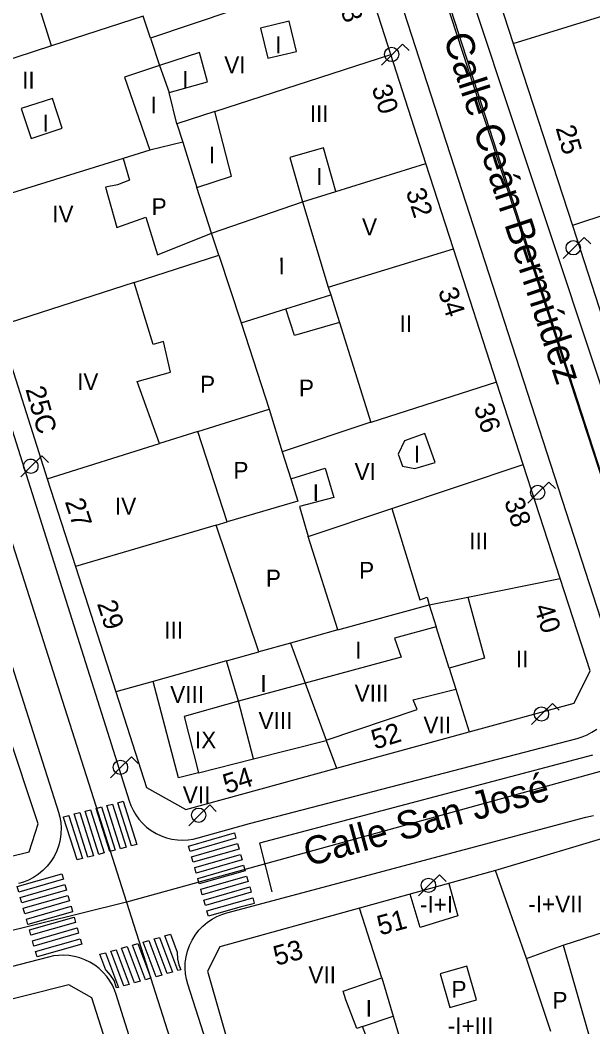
# Model space of a CAD drawing. Extents: x 282771 to 285132, y 4823109 to 4825496.
# Drawn here: x 284816.8 to 284867.8, y 4823569.9 to 4823659.6 of the extents above; entities that cross this region are included whole.
import ezdxf

# ---------------------------------------------------------------- set-up
doc = ezdxf.new("R2010")
doc.units = 0
for name, color, linetype in [('ACERA-BORDILLO', 7, 'Continuous'), ('CALLE-EJE', 7, 'Continuous'), ('CALLE-TEXTO', 7, 'Continuous'), ('EDIFICIO', 7, 'Continuous'), ('FAROLA', 7, 'Continuous'), ('INTERIOR-EDIFICIO', 7, 'Continuous'), ('MEDIANERA', 7, 'Continuous'), ('NUM-PORTAL', 7, 'Continuous'), ('PASO-PEATONES', 7, 'Continuous'), ('SENAL-VIARIA', 7, 'Continuous'), ('TXT-ALTURA-EDIFICIO', 7, 'Continuous')]:
    doc.layers.add(name, color=color, linetype=linetype)

msp = doc.modelspace()

# ---------------------------------------------------------------- linework, layer by layer
at = {"layer": 'ACERA-BORDILLO'}
for points in [[(284869.874, 4823601.969), (284826.558, 4823735.732)], [(284785.019, 4823721.454), (284826.485, 4823590.068), (284826.637, 4823589.652), (284826.832, 4823589.239), (284827.071, 4823588.834), (284827.354, 4823588.444), (284827.68, 4823588.076), (284828.046, 4823587.738), (284828.448, 4823587.434), (284828.881, 4823587.172), (284829.339, 4823586.954), (284829.813, 4823586.785), (284830.298, 4823586.666), (284830.784, 4823586.595), (284831.265, 4823586.573), (284831.735, 4823586.597), (284832.187, 4823586.661), (284832.618, 4823586.763), (284837.194, 4823588.062), (284866.361, 4823595.619), (284866.803, 4823595.755), (284867.245, 4823595.939), (284867.68, 4823596.172), (284868.101, 4823596.455)], [(284779.013, 4823718.49), (284820.197, 4823589.07), (284820.317, 4823588.622), (284820.397, 4823588.147), (284820.432, 4823587.652), (284820.416, 4823587.142), (284820.346, 4823586.626), (284820.22, 4823586.11), (284820.037, 4823585.605), (284819.801, 4823585.12), (284819.513, 4823584.664), (284819.18, 4823584.243), (284818.808, 4823583.865), (284818.405, 4823583.533), (284817.98, 4823583.251), (284817.541, 4823583.02), (284817.096, 4823582.838), (284816.651, 4823582.704)], [(284915.223, 4823609.295), (284891.074, 4823602.423), (284885.184, 4823600.743), (284882.229, 4823600.064), (284881.809, 4823599.987), (284881.372, 4823599.944), (284880.921, 4823599.941), (284880.461, 4823599.98), (284879.999, 4823600.063), (284879.54, 4823600.19), (284879.092, 4823600.363), (284878.66, 4823600.579), (284878.252, 4823600.835), (284877.871, 4823601.128), (284877.524, 4823601.454), (284877.213, 4823601.805), (284876.941, 4823602.178), (284876.709, 4823602.565), (284876.518, 4823602.961), (284876.366, 4823603.36), (284848.505, 4823687.136)], [(284851.403, 4823512.132), (284831.708, 4823573.746), (284831.588, 4823574.191), (284831.508, 4823574.662), (284831.472, 4823575.153), (284831.486, 4823575.659), (284831.553, 4823576.172), (284831.675, 4823576.683), (284831.853, 4823577.185), (284832.084, 4823577.667), (284832.365, 4823578.122), (284832.691, 4823578.542), (284833.056, 4823578.921), (284833.452, 4823579.254), (284833.87, 4823579.539), (284834.303, 4823579.774), (284834.742, 4823579.96), (284835.182, 4823580.1), (284867.136, 4823588.627), (284867.821, 4823588.778)], [(284835.874, 4823539.321), (284825.341, 4823572.824), (284825.192, 4823573.235), (284825.001, 4823573.644), (284824.767, 4823574.044), (284824.49, 4823574.43), (284824.171, 4823574.795), (284823.813, 4823575.131), (284823.42, 4823575.433), (284822.996, 4823575.697), (284822.549, 4823575.916), (284822.084, 4823576.09), (284821.609, 4823576.215), (284821.131, 4823576.293), (284820.657, 4823576.323), (284820.193, 4823576.31), (284819.745, 4823576.255), (284819.317, 4823576.164), (284765.164, 4823562.131)]]:
    msp.add_lwpolyline(points, dxfattribs=at)
at = {"layer": 'CALLE-EJE'}
for points in [[(284778.906, 4823729.732), (284826.244, 4823581.042)], [(284876.384, 4823594.883), (284843.535, 4823695.393)], [(284876.384, 4823594.883), (284826.244, 4823581.042)], [(284826.244, 4823581.042), (284760.102, 4823564.626), (284748.814, 4823565.511)], [(284826.244, 4823581.042), (284842.114, 4823531.212)]]:
    msp.add_lwpolyline(points, dxfattribs=at)
at = {"layer": 'EDIFICIO'}
for points in [[(284852.175, 4823683.583), (284860.665, 4823657.503), (284865.935, 4823641.303), (284869.685, 4823629.763), (284871.535, 4823624.083), (284875.185, 4823612.843), (284877.904, 4823604.463), (284881.744, 4823602.253), (284891.074, 4823604.633), (284903.455, 4823608.013), (284914.485, 4823611.043), (284916.265, 4823614.113), (284912.955, 4823624.673), (284910.425, 4823632.763), (284906.925, 4823643.964), (284900.935, 4823663.124)], [(284814.855, 4823632.342), (284819.204, 4823618.742), (284821.714, 4823610.942), (284825.304, 4823599.762), (284828.044, 4823591.272), (284831.544, 4823589.312), (284844.934, 4823592.972), (284856.754, 4823596.203), (284866.104, 4823598.763), (284867.534, 4823601.653), (284864.854, 4823609.863), (284861.555, 4823620.013), (284859.185, 4823627.363), (284855.355, 4823639.223), (284852.905, 4823646.823), (284849.785, 4823656.513), (284847.275, 4823664.303)], [(284801.624, 4823581.612), (284817.574, 4823585.542), (284818.404, 4823588.032), (284815.614, 4823596.422)], [(284882.324, 4823556.622), (284877.394, 4823572.052), (284874.764, 4823580.333), (284873.254, 4823585.083), (284870.004, 4823587.143), (284859.294, 4823583.932), (284859.104, 4823583.872), (284846.984, 4823580.512), (284834.554, 4823577.062), (284833.454, 4823574.892), (284835.714, 4823567.002)], [(284825.184, 4823566.192), (284823.174, 4823572.532), (284821.114, 4823573.692), (284809.314, 4823570.722), (284798.444, 4823567.992)]]:
    msp.add_lwpolyline(points, dxfattribs=at)
at = {"layer": 'FAROLA'}
for p, q in [((284850.832, 4823657.458), (284849.892, 4823656.528)), ((284851.422, 4823656.868), (284850.832, 4823657.458)), ((284849.892, 4823656.528), (284848.962, 4823655.588)), ((284866.995, 4823640.242), (284866.055, 4823639.312)), ((284867.585, 4823639.652), (284866.995, 4823640.242)), ((284866.055, 4823639.312), (284865.125, 4823638.372)), ((284818.714, 4823620.792), (284817.774, 4823619.862)), ((284819.304, 4823620.202), (284818.714, 4823620.792)), ((284817.774, 4823619.862), (284816.844, 4823618.922)), ((284863.833, 4823618.457), (284862.893, 4823617.527)), ((284864.423, 4823617.867), (284863.833, 4823618.457)), ((284862.893, 4823617.527), (284861.963, 4823616.587)), ((284864.164, 4823598.735), (284863.224, 4823597.805)), ((284864.754, 4823598.145), (284864.164, 4823598.735)), ((284863.224, 4823597.805), (284862.294, 4823596.865)), ((284826.693, 4823593.985), (284825.753, 4823593.055)), ((284827.283, 4823593.395), (284826.693, 4823593.985)), ((284825.753, 4823593.055), (284824.823, 4823592.115)), ((284833.657, 4823589.721), (284832.717, 4823588.791)), ((284834.247, 4823589.131), (284833.657, 4823589.721)), ((284832.717, 4823588.791), (284831.787, 4823587.851)), ((284854.111, 4823583.481), (284853.171, 4823582.551)), ((284854.701, 4823582.891), (284854.111, 4823583.481)), ((284853.171, 4823582.551), (284852.241, 4823581.611))]:
    msp.add_line(p, q, dxfattribs=at)
for centre in [(284849.852, 4823656.528), (284866.015, 4823639.312), (284862.853, 4823617.527), (284863.184, 4823597.805), (284825.713, 4823593.055), (284832.677, 4823588.791), (284853.131, 4823582.551)]:
    msp.add_circle(centre, 0.638, dxfattribs=at)
msp.add_ellipse((284817.734, 4823619.862), major_axis=(0.36, 0.526), ratio=0.999978, dxfattribs=at)
at = {"layer": 'INTERIOR-EDIFICIO'}
msp.add_line((284840.785, 4823647.363), (284841.925, 4823643.413), dxfattribs=at)
for points in [[(284818.982, 4823691.973), (284820.895, 4823685.353), (284822.785, 4823685.893), (284823.745, 4823682.625), (284825.086, 4823683.079), (284826.916, 4823683.7), (284830.005, 4823674.223), (284828.155, 4823673.623), (284827.265, 4823673.303), (284829.525, 4823666.633), (284833.234, 4823667.856), (284835.703, 4823660.439), (284828.375, 4823657.993), (284827.735, 4823659.943), (284819.574, 4823657.296), (284817.215, 4823664.853), (284805.285, 4823703.223)], [(284838.185, 4823658.873), (284838.835, 4823656.193), (284841.385, 4823656.803), (284840.745, 4823659.483), (284838.185, 4823658.873)], [(284833.815, 4823640.603), (284832.524, 4823644.692), (284835.605, 4823645.683), (284834.112, 4823651.451), (284830.745, 4823650.363), (284830.055, 4823653.143), (284833.475, 4823654.083), (284832.745, 4823656.713), (284829.195, 4823655.533), (284826.075, 4823654.513), (284828.315, 4823648.003), (284825.942, 4823647.267), (284826.515, 4823645.323), (284825.465, 4823644.933), (284824.395, 4823644.703), (284825.385, 4823641.123), (284827.965, 4823642.053), (284829.025, 4823638.693), (284833.815, 4823640.603)], [(284820.525, 4823649.953), (284819.655, 4823652.613), (284816.885, 4823651.703), (284817.765, 4823649.043), (284820.525, 4823649.953)], [(284841.925, 4823643.413), (284844.897, 4823644.336), (284843.775, 4823648.223), (284840.785, 4823647.363)], [(284841.925, 4823643.413), (284844.215, 4823635.803), (284844.425, 4823635.133), (284845.215, 4823632.663), (284847.985, 4823623.763), (284847.925, 4823623.743), (284840.114, 4823621.133), (284840.873, 4823618.729), (284843.944, 4823619.683), (284844.714, 4823617.093), (284841.64, 4823616.268), (284842.424, 4823613.603), (284849.864, 4823616.095), (284852.374, 4823607.963), (284853.014, 4823608.213), (284853.204, 4823607.523), (284856.624, 4823608.203), (284858.104, 4823602.783), (284854.971, 4823601.89), (284853.816, 4823605.573), (284850.094, 4823604.553), (284850.694, 4823602.853), (284842.164, 4823600.542), (284836.234, 4823598.942), (284835.154, 4823602.524), (284838.034, 4823603.332), (284834.233, 4823614.626), (284835.214, 4823614.915), (284832.595, 4823622.951), (284829.179, 4823621.877), (284827.195, 4823627.403), (284830.155, 4823628.233), (284829.535, 4823630.963), (284828.615, 4823630.713), (284826.925, 4823636.233), (284834.465, 4823638.663), (284833.815, 4823640.603)], [(284833.815, 4823640.603), (284841.925, 4823643.413)], [(284851.005, 4823622.113), (284850.445, 4823620.943), (284850.805, 4823619.863), (284851.925, 4823619.663), (284853.725, 4823620.203), (284852.815, 4823622.783), (284851.005, 4823622.113)], [(284854.938, 4823582.717), (284855.742, 4823579.834), (284852.384, 4823578.802), (284851.506, 4823581.766)], [(284864.032, 4823569.539), (284861.844, 4823576.022), (284865.114, 4823577.222), (284867.494, 4823568.912)], [(284854.164, 4823574.672), (284855.034, 4823571.662), (284857.404, 4823572.342), (284856.544, 4823575.352), (284854.164, 4823574.672)], [(284849.624, 4823563.792), (284847.244, 4823569.972), (284846.754, 4823569.812), (284845.764, 4823572.362), (284845.534, 4823573.122), (284848.984, 4823574.302), (284849.984, 4823570.892), (284851.414, 4823566.082)]]:
    msp.add_lwpolyline(points, dxfattribs=at)
at = {"layer": 'MEDIANERA'}
for p, q in [((284819.574, 4823657.296), (284808.155, 4823653.593)), ((284834.112, 4823651.451), (284849.785, 4823656.513)), ((284830.745, 4823650.363), (284831.255, 4823648.713)), ((284831.255, 4823648.713), (284828.315, 4823648.003)), ((284831.255, 4823648.713), (284832.524, 4823644.692)), ((284825.942, 4823647.267), (284811.515, 4823642.793)), ((284844.897, 4823644.336), (284852.905, 4823646.823)), ((284844.215, 4823635.803), (284855.355, 4823639.223)), ((284834.465, 4823638.663), (284836.445, 4823632.633)), ((284826.925, 4823636.233), (284814.855, 4823632.342)), ((284840.426, 4823633.88), (284844.425, 4823635.133)), ((284836.445, 4823632.633), (284840.426, 4823633.88)), ((284836.445, 4823632.633), (284838.965, 4823624.953)), ((284859.185, 4823627.363), (284847.985, 4823623.763)), ((284832.595, 4823622.951), (284838.965, 4823624.953)), ((284838.965, 4823624.953), (284840.114, 4823621.133)), ((284819.204, 4823618.742), (284829.179, 4823621.877)), ((284849.864, 4823616.095), (284861.555, 4823620.013)), ((284834.233, 4823614.626), (284821.714, 4823610.942)), ((284845.064, 4823605.302), (284842.424, 4823613.603)), ((284856.624, 4823608.203), (284864.854, 4823609.863)), ((284845.064, 4823605.302), (284840.854, 4823604.122)), ((284840.854, 4823604.122), (284838.034, 4823603.332)), ((284835.154, 4823602.524), (284828.631, 4823600.695)), ((284854.971, 4823601.89), (284855.558, 4823600.017)), ((284828.631, 4823600.695), (284825.304, 4823599.762)), ((284855.558, 4823600.017), (284856.754, 4823596.203)), ((284832.664, 4823592.572), (284837.564, 4823593.812)), ((284861.844, 4823576.022), (284859.104, 4823583.872)), ((284848.984, 4823574.302), (284846.984, 4823580.512)), ((284865.114, 4823577.222), (284874.764, 4823580.333)), ((284847.243, 4823569.976), (284849.984, 4823570.892))]:
    msp.add_line(p, q, dxfattribs=at)
for points in [[(284860.665, 4823657.503), (284872.285, 4823661.103), (284879.615, 4823663.573)], [(284828.375, 4823657.993), (284829.195, 4823655.533), (284830.055, 4823653.143)], [(284877.505, 4823645.143), (284872.495, 4823643.473), (284865.935, 4823641.303)], [(284845.215, 4823632.663), (284841.195, 4823631.503), (284840.426, 4823633.88)], [(284840.873, 4823618.729), (284841.494, 4823616.763), (284835.214, 4823614.915)], [(284845.064, 4823605.302), (284853.204, 4823607.523), (284853.816, 4823605.573)], [(284840.854, 4823604.122), (284842.164, 4823600.542), (284844.023, 4823595.462), (284852.134, 4823598.192), (284851.774, 4823599.063), (284855.558, 4823600.017)], [(284832.664, 4823592.572), (284830.884, 4823592.132), (284828.631, 4823600.695)], [(284837.564, 4823593.812), (284836.234, 4823598.942), (284831.384, 4823597.592), (284832.664, 4823592.572)], [(284837.564, 4823593.812), (284844.03, 4823595.444), (284844.934, 4823592.972)]]:
    msp.add_lwpolyline(points, dxfattribs=at)
at = {"layer": 'PASO-PEATONES'}
for points in [[(284823.542, 4823589.401), (284824.027, 4823589.526), (284825.246, 4823585.681), (284824.761, 4823585.556)], [(284824.512, 4823589.652), (284824.996, 4823589.777), (284826.216, 4823585.931), (284825.731, 4823585.806)], [(284825.481, 4823589.902), (284825.966, 4823590.027), (284827.186, 4823586.181), (284826.701, 4823586.056)], [(284820.636, 4823588.651), (284821.119, 4823588.776), (284821.126, 4823588.749), (284822.337, 4823584.93), (284821.852, 4823584.805), (284820.65, 4823588.597)], [(284821.603, 4823588.9), (284822.086, 4823589.026), (284823.307, 4823585.18), (284822.822, 4823585.055)], [(284822.572, 4823589.151), (284823.055, 4823589.276), (284824.277, 4823585.431), (284823.792, 4823585.305)], [(284831.778, 4823586.046), (284835.861, 4823587.219), (284835.997, 4823586.738), (284831.913, 4823585.565)], [(284832.049, 4823585.084), (284836.133, 4823586.257), (284836.269, 4823585.775), (284832.185, 4823584.603)], [(284832.321, 4823584.122), (284836.404, 4823585.294), (284836.54, 4823584.813), (284832.456, 4823583.64)], [(284832.592, 4823583.159), (284836.676, 4823584.332), (284836.734, 4823584.124), (284836.812, 4823583.851), (284832.728, 4823582.678), (284832.639, 4823582.994)], [(284816.523, 4823582.428), (284820.501, 4823583.57), (284820.636, 4823583.089), (284816.659, 4823581.947)], [(284832.864, 4823582.197), (284836.947, 4823583.369), (284837.083, 4823582.888), (284833, 4823581.715)], [(284816.795, 4823581.465), (284820.772, 4823582.607), (284820.908, 4823582.126), (284816.931, 4823580.984)], [(284833.135, 4823581.234), (284837.219, 4823582.407), (284837.355, 4823581.926), (284833.271, 4823580.753)], [(284817.067, 4823580.503), (284821.044, 4823581.645), (284821.179, 4823581.164), (284817.202, 4823580.022)], [(284833.407, 4823580.272), (284837.491, 4823581.444), (284837.626, 4823580.963), (284837.633, 4823580.939), (284836.351, 4823580.597), (284833.543, 4823579.791), (284833.525, 4823579.854)], [(284817.338, 4823579.54), (284821.315, 4823580.682), (284821.451, 4823580.201), (284817.474, 4823579.059)], [(284817.61, 4823578.578), (284821.587, 4823579.72), (284821.722, 4823579.239), (284817.745, 4823578.097)], [(284817.881, 4823577.616), (284821.858, 4823578.758), (284821.994, 4823578.276), (284818.017, 4823577.134)], [(284818.153, 4823576.653), (284822.13, 4823577.795), (284822.266, 4823577.314), (284818.288, 4823576.172)], [(284828.713, 4823577.774), (284829.195, 4823577.912), (284830.353, 4823574.825), (284829.87, 4823574.688)], [(284829.678, 4823578.049), (284830.161, 4823578.186), (284830.758, 4823576.594), (284830.753, 4823576.558), (284830.785, 4823576.005), (284830.902, 4823575.462), (284831.081, 4823575.032), (284830.835, 4823574.962)], [(284825.817, 4823576.951), (284826.3, 4823577.089), (284827.457, 4823574.002), (284826.975, 4823573.865)], [(284826.783, 4823577.226), (284827.265, 4823577.363), (284828.264, 4823574.698), (284828.422, 4823574.278), (284828.401, 4823574.27), (284827.94, 4823574.139)], [(284827.748, 4823577.5), (284828.23, 4823577.637), (284829.388, 4823574.551), (284828.905, 4823574.414)], [(284823.887, 4823576.403), (284824.37, 4823576.54), (284825.527, 4823573.454), (284825.367, 4823573.408), (284825.155, 4823574.084), (284824.821, 4823574.536), (284824.468, 4823574.951), (284824.412, 4823575.003)], [(284824.852, 4823576.677), (284825.335, 4823576.814), (284826.492, 4823573.728), (284826.01, 4823573.591)]]:
    msp.add_lwpolyline(points, close=True, dxfattribs=at)
at = {"layer": 'SENAL-VIARIA'}
msp.add_line((284846.567, 4823686.97), (284873.7, 4823603.056), dxfattribs=at)
msp.add_lwpolyline([(284867.736, 4823594.131), (284838.082, 4823586.294), (284839.201, 4823581.972)], dxfattribs=at)

# ---------------------------------------------------------------- texts
at = {"layer": 'CALLE-TEXTO'}
for s, rotation, p in [('Calle Ceán Bermúdez', 288.09853, (284854.43, 4823658.035)), ('Calle San José', 15.43153, (284842.423, 4823584.211))]:
    msp.add_text(s, height=2.5, rotation=rotation, dxfattribs=at).set_placement(p)
at = {"layer": 'NUM-PORTAL'}
for s, rotation, p in [('28', 287.93941, (284844.901, 4823661.707)), ('30', 287.93941, (284848.052, 4823653.545)), ('25', 285.85638, (284864.439, 4823649.983)), ('32', 287.93941, (284851.095, 4823644.323)), ('34', 287.93941, (284853.969, 4823635.486)), ('25C', 285.62054, (284817.248, 4823626.733)), ('36', 287.93942, (284857.146, 4823625.15)), ('27', 287.93941, (284820.754, 4823616.718)), ('38', 287.93942, (284859.851, 4823616.757)), ('29', 287.93941, (284823.614, 4823607.629)), ('40', 287.93942, (284862.501, 4823607.315)), ('52', 17.48062, (284848.368, 4823594.627)), ('54', 17.48062, (284835.157, 4823590.681)), ('51', 15.22063, (284848.829, 4823578.074)), ('53', 15.22062, (284839.596, 4823575.375))]:
    msp.add_text(s, height=1.75, rotation=rotation, dxfattribs=at).set_placement(p)
at = {"layer": 'TXT-ALTURA-EDIFICIO'}
for s, p in [('I', (284839.484, 4823656.633)), ('VI', (284834.955, 4823654.853)), ('II', (284816.963, 4823653.483)), ('I', (284831.214, 4823653.553)), ('I', (284828.384, 4823651.273)), ('III', (284842.563, 4823650.503)), ('I', (284818.774, 4823649.663)), ('I', (284833.584, 4823646.823)), ('I', (284843.144, 4823644.913)), ('P', (284828.489, 4823642.223)), ('IV', (284819.645, 4823641.573)), ('V', (284847.216, 4823640.423)), ('I', (284839.774, 4823636.943)), ('II', (284850.563, 4823631.813)), ('IV', (284821.855, 4823626.642)), ('P', (284832.799, 4823626.413)), ('P', (284841.599, 4823626.073)), ('I', (284851.833, 4823620.183)), ('P', (284835.769, 4823618.743)), ('VI', (284846.555, 4823618.643)), ('I', (284842.823, 4823616.753)), ('IV', (284825.225, 4823615.552)), ('III', (284856.763, 4823612.453)), ('P', (284846.959, 4823609.843)), ('P', (284838.659, 4823609.152)), ('III', (284829.612, 4823604.522)), ('I', (284846.603, 4823602.732)), ('II', (284860.913, 4823601.953)), ('I', (284838.163, 4823599.762)), ('VIII', (284830.144, 4823598.792)), ('VIII', (284846.564, 4823598.902)), ('VIII', (284838.004, 4823596.472)), ('VII', (284852.684, 4823596.072)), ('IX', (284832.347, 4823594.742)), ('VII', (284831.264, 4823589.852)), ('-I+I', (284852.371, 4823580.102)), ('-I+VII', (284862.012, 4823580.132)), ('VII', (284842.444, 4823573.832)), ('P', (284855.179, 4823572.542)), ('I', (284847.543, 4823570.842)), ('P', (284864.169, 4823571.552)), ('-I+III', (284854.84, 4823569.292))]:
    msp.add_text(s, height=1.5, rotation=0.00059, dxfattribs=at).set_placement(p)

doc.saveas('drawing.dxf')
